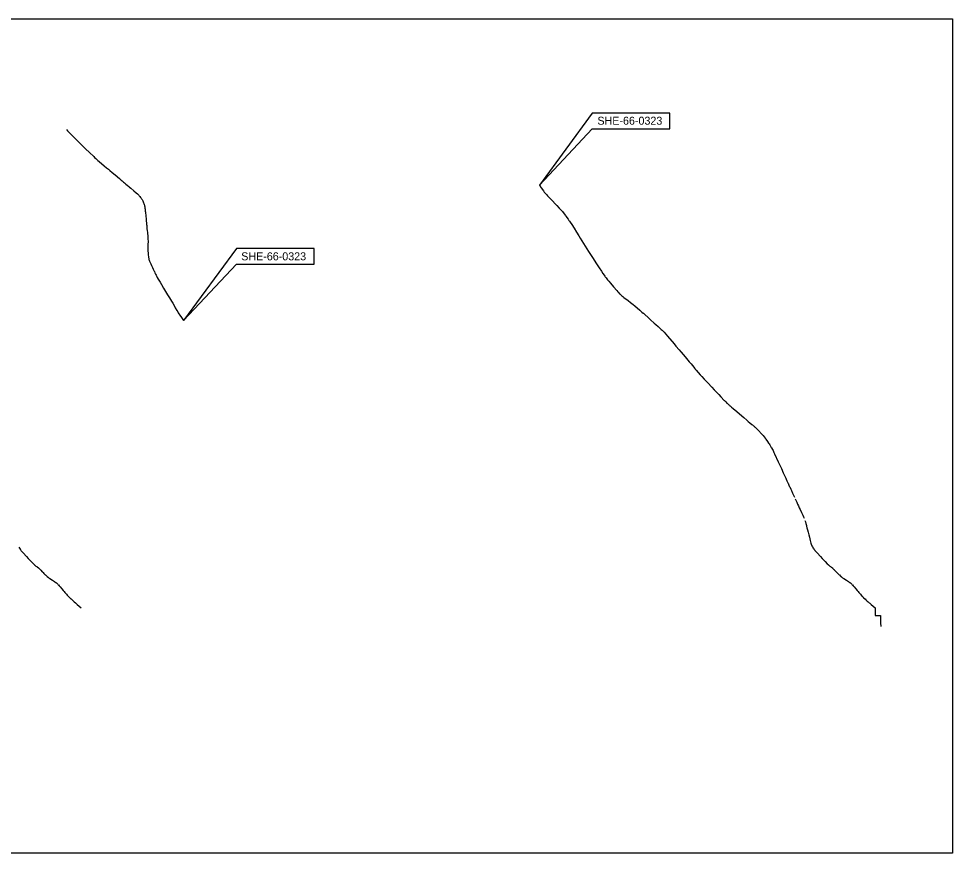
# Model space of a CAD drawing. Extents: x -87 to 2145, y -2128 to 440.
# Drawn here: x 1111.6 to 1438.1, y 54.8 to 346.4 of the extents above; entities that cross this region are included whole.
import ezdxf

# ---------------------------------------------------------------- set-up
doc = ezdxf.new("R2010")
doc.units = 0
doc.layers.add('SC_Scratch1', color=7, linetype='Continuous')

msp = doc.modelspace()

# ---------------------------------------------------------------- linework, layer by layer
at = {"layer": 'SC_Scratch1'}
for p, q in [((1293.71, 288.27), (1293.81, 288.12)), ((1411.14, 140.55), (1411.14, 140.15)), ((1411.14, 140.15), (1411.14, 139.67))]:
    msp.add_line(p, q, dxfattribs=at)
for points in [[(841.56, 346.44), (1438.14, 346.44), (1438.14, 54.76), (841.56, 54.76)], [(1293.71, 288.27), (1312.21, 307.99), (1339.34, 307.99), (1339.34, 313.44), (1312.21, 313.44)], [(1169.32, 240.93), (1187.83, 260.65), (1214.96, 260.65), (1214.96, 266.1), (1187.83, 266.1)]]:
    msp.add_lwpolyline(points, close=True, dxfattribs=at)
for points in [[(1128.33, 307.66), (1128.69, 307.29), (1129.18, 306.78), (1130.22, 305.71), (1130.91, 305), (1131.46, 304.45), (1132.03, 303.88), (1132.45, 303.46), (1132.98, 302.95), (1133.74, 302.22), (1134.28, 301.7), (1135.01, 300.99), (1136.45, 299.62), (1137.89, 298.23), (1138.2, 297.94), (1138.58, 297.58), (1138.96, 297.24), (1139.34, 296.9), (1139.81, 296.49), (1141.51, 295.05), (1142.36, 294.34), (1143, 293.81), (1143.55, 293.34), (1144.34, 292.67), (1145.35, 291.82), (1146.87, 290.54), (1147.47, 290.05), (1147.83, 289.74), (1148.3, 289.34), (1148.6, 289.08), (1149.12, 288.65), (1149.62, 288.22), (1150.12, 287.8), (1150.41, 287.54), (1150.83, 287.19), (1151.89, 286.31), (1152.75, 285.57), (1153.13, 285.24), (1153.17, 285.2), (1153.37, 285), (1153.6, 284.77), (1153.81, 284.54), (1154.03, 284.27), (1154.24, 284), (1154.44, 283.72), (1154.6, 283.49), (1154.76, 283.22), (1154.89, 282.98), (1155.02, 282.73), (1155.16, 282.42), (1155.29, 282.1), (1155.4, 281.83), (1155.5, 281.53), (1155.58, 281.25), (1155.64, 281), (1155.7, 280.71), (1155.78, 280.22), (1155.83, 279.87), (1155.87, 279.53), (1155.92, 279.02), (1155.93, 278.89), (1155.97, 278.56), (1156.05, 277.68), (1156.09, 277.28), (1156.16, 276.57), (1156.25, 275.59), (1156.29, 275.27), (1156.37, 274.57), (1156.37, 274.54), (1156.4, 274.19), (1156.46, 273.52), (1156.5, 273.05), (1156.57, 272.39), (1156.63, 271.74), (1156.67, 271.32), (1156.75, 270.57), (1156.8, 270.04), (1156.81, 269.88), (1156.84, 269.54), (1156.85, 269.24), (1156.86, 268.8), (1156.86, 268.34), (1156.84, 267.79), (1156.79, 266.26), (1156.78, 265.79), (1156.78, 265.52), (1156.8, 265.21), (1156.86, 264.65), (1156.92, 264.05), (1156.95, 263.81), (1157, 263.3), (1157.04, 262.97), (1157.09, 262.7), (1157.15, 262.42), (1157.2, 262.23), (1157.27, 262), (1157.37, 261.72), (1157.47, 261.48), (1157.59, 261.21), (1157.8, 260.76), (1158.06, 260.22), (1158.17, 259.99), (1158.39, 259.52), (1158.43, 259.44), (1158.69, 258.89), (1158.77, 258.72), (1159.03, 258.18), (1159.07, 258.09), (1159.27, 257.65), (1159.5, 257.15), (1159.66, 256.82), (1159.79, 256.56), (1159.94, 256.27), (1160.08, 256.02), (1160.42, 255.43), (1160.62, 255.11), (1161.07, 254.35), (1161.56, 253.53), (1162.3, 252.29), (1163, 251.13), (1163.72, 249.95), (1164.4, 248.85), (1164.74, 248.29), (1165.09, 247.71), (1165.52, 246.98), (1166.11, 245.93), (1166.41, 245.41), (1166.94, 244.47), (1167.25, 243.94), (1167.44, 243.63), (1167.65, 243.3), (1168.01, 242.77), (1168.54, 242.04), (1169.32, 240.93)], [(1293.81, 288.12), (1293.83, 288.09), (1294.38, 287.32), (1295.15, 286.25), (1295.44, 285.86), (1295.7, 285.52), (1295.97, 285.2), (1296.19, 284.94), (1296.53, 284.58), (1297.48, 283.58), (1298.28, 282.74), (1299.29, 281.69), (1299.81, 281.14), (1300.67, 280.24), (1301.2, 279.66), (1301.57, 279.24), (1301.76, 279.02), (1302.01, 278.71), (1302.81, 277.63), (1302.95, 277.45), (1303.75, 276.39), (1304.07, 275.95), (1304.27, 275.67), (1304.46, 275.38), (1305.05, 274.46), (1305.85, 273.18), (1306.7, 271.83), (1307.47, 270.61), (1308.01, 269.73), (1309.19, 267.86), (1310.9, 265.13), (1311.38, 264.4), (1312.31, 262.99), (1313.75, 260.78), (1314.19, 260.11), (1314.66, 259.4), (1315.41, 258.26), (1315.95, 257.44), (1316.39, 256.8), (1316.61, 256.49), (1316.78, 256.25), (1317.1, 255.82), (1317.55, 255.23), (1317.97, 254.71), (1318.55, 254), (1319.62, 252.75), (1320.78, 251.41), (1321.2, 250.93), (1321.27, 250.85), (1321.52, 250.58), (1321.78, 250.3), (1321.98, 250.11), (1322.2, 249.91), (1322.53, 249.63), (1322.92, 249.31), (1323.3, 249.02), (1324.76, 247.9), (1325.61, 247.24), (1326.47, 246.55), (1327.08, 246.05), (1328.87, 244.52), (1329.59, 243.91), (1330.06, 243.51), (1330.09, 243.48)], [(1330.09, 243.48), (1330.48, 243.14), (1331.89, 241.85), (1332.63, 241.17), (1333.86, 240.05), (1334.45, 239.51), (1335.25, 238.81), (1335.89, 238.26), (1336.37, 237.84), (1336.62, 237.61), (1336.81, 237.43), (1337.05, 237.18), (1337.34, 236.87), (1337.9, 236.22), (1338.55, 235.47), (1340.86, 232.78), (1341.5, 232.03), (1342.61, 230.74), (1343.24, 230), (1343.34, 229.88), (1344.04, 229.03), (1344.68, 228.26), (1346.12, 226.54), (1346.77, 225.77), (1347.75, 224.6), (1348.01, 224.29), (1348.2, 224.07), (1348.26, 223.99)], [(1348.26, 223.99), (1348.55, 223.66), (1349.31, 222.79), (1350.01, 222), (1350.59, 221.35), (1351.36, 220.48), (1352.6, 219.15), (1354, 217.67), (1354.89, 216.73), (1355.85, 215.72), (1356.48, 215.05), (1357.22, 214.27), (1358.39, 213.02), (1358.45, 212.96)], [(1358.45, 212.96), (1358.9, 212.5), (1359.29, 212.12), (1359.52, 211.91), (1359.73, 211.71), (1359.94, 211.52), (1360.18, 211.32), (1360.37, 211.15), (1360.59, 210.97), (1360.93, 210.68), (1361.53, 210.18), (1362.79, 209.11), (1364.52, 207.64), (1365.18, 207.07), (1366.22, 206.19), (1366.79, 205.71), (1367.33, 205.25), (1368.03, 204.66), (1368.2, 204.51), (1368.38, 204.36), (1368.58, 204.19), (1368.79, 204), (1368.98, 203.84), (1369.14, 203.69), (1369.28, 203.57), (1369.4, 203.45), (1369.53, 203.33), (1369.66, 203.21), (1369.81, 203.07), (1369.99, 202.9), (1370.05, 202.84)], [(1370.05, 202.84), (1370.16, 202.72), (1370.31, 202.57), (1370.5, 202.38), (1370.63, 202.24), (1370.79, 202.08), (1370.98, 201.87), (1371.33, 201.5), (1371.7, 201.05), (1371.95, 200.76), (1372.35, 200.27), (1372.67, 199.85), (1372.89, 199.57)], [(1372.89, 199.57), (1372.94, 199.5), (1373.49, 198.72), (1373.9, 198.13), (1373.92, 198.1), (1374.06, 197.87), (1374.1, 197.81)], [(1374.1, 197.81), (1374.32, 197.47), (1374.56, 197.08), (1374.82, 196.62), (1374.89, 196.51), (1375.24, 195.86), (1375.44, 195.49), (1375.75, 194.86), (1375.96, 194.42), (1377.27, 191.55), (1378.34, 189.2), (1379.03, 187.69), (1379.21, 187.31), (1379.44, 186.82)], [(1379.44, 186.82), (1379.79, 186.05), (1379.86, 185.91), (1380.02, 185.55), (1380.31, 184.93), (1380.65, 184.18), (1380.69, 184.09), (1380.85, 183.74), (1381.13, 183.12), (1381.29, 182.79), (1381.63, 182.05), (1381.86, 181.54), (1382.26, 180.67), (1382.47, 180.21), (1382.89, 179.28)], [(1383.19, 178.64), (1383.73, 177.46), (1384.05, 176.78), (1384.32, 176.17), (1384.62, 175.55), (1384.9, 174.92), (1385.37, 173.89), (1385.81, 172.93), (1386.05, 172.39), (1386.16, 172.14), (1386.27, 171.9)], [(1386.58, 171.11), (1386.75, 170.55), (1386.9, 170.07)], [(1386.9, 170.07), (1386.91, 170.02), (1387.01, 169.64), (1387.1, 169.3), (1387.17, 169.04), (1387.3, 168.48), (1387.49, 167.79), (1387.71, 166.94), (1387.93, 166.06), (1388.14, 165.22), (1388.43, 164.08), (1388.55, 163.6)], [(1388.55, 163.6), (1388.66, 163.16), (1388.68, 163.08), (1388.7, 163.01), (1388.73, 162.91), (1388.74, 162.86), (1388.77, 162.8), (1388.79, 162.73), (1388.82, 162.65), (1388.85, 162.57), (1388.88, 162.52), (1388.9, 162.46), (1388.93, 162.41), (1388.96, 162.35), (1389, 162.29), (1389.03, 162.23), (1389.24, 161.87)], [(1111.65, 161.78), (1111.86, 161.45), (1111.92, 161.36)], [(1111.65, 161.78), (1111.86, 161.45), (1111.92, 161.36)], [(1111.92, 161.36), (1112.12, 161.05), (1112.19, 160.93), (1112.22, 160.88), (1112.25, 160.84), (1112.27, 160.81), (1112.3, 160.78), (1112.33, 160.74), (1112.36, 160.71), (1112.54, 160.49), (1112.88, 160.13), (1113.31, 159.66), (1114.29, 158.62), (1114.36, 158.54), (1114.99, 157.84), (1115.65, 157.1), (1115.99, 156.72), (1116.76, 155.93), (1117.02, 155.68), (1117.09, 155.61), (1117.19, 155.52), (1117.28, 155.44), (1117.38, 155.35), (1117.51, 155.25), (1117.68, 155.11), (1117.93, 154.94), (1118.15, 154.79), (1118.27, 154.71), (1118.37, 154.65), (1118.44, 154.6), (1118.49, 154.56), (1118.54, 154.52), (1118.58, 154.49), (1118.75, 154.34), (1118.97, 154.11), (1119.02, 154.06), (1119.1, 153.97), (1119.32, 153.73), (1119.86, 153.17), (1119.92, 153.1), (1120.14, 152.89)], [(1111.92, 161.36), (1112.12, 161.05), (1112.19, 160.93), (1112.22, 160.88), (1112.25, 160.84), (1112.27, 160.81), (1112.3, 160.78), (1112.33, 160.74), (1112.36, 160.71), (1112.54, 160.49), (1112.88, 160.13), (1113.31, 159.66), (1114.29, 158.62), (1114.36, 158.54), (1114.99, 157.84), (1115.65, 157.1), (1115.99, 156.72), (1116.76, 155.93), (1117.02, 155.68), (1117.09, 155.61), (1117.19, 155.52), (1117.28, 155.44), (1117.38, 155.35), (1117.51, 155.25), (1117.68, 155.11), (1117.93, 154.94), (1118.15, 154.79), (1118.27, 154.71), (1118.37, 154.65), (1118.44, 154.6), (1118.49, 154.56), (1118.54, 154.52), (1118.58, 154.49), (1118.75, 154.34), (1118.97, 154.11), (1119.02, 154.06), (1119.1, 153.97), (1119.32, 153.73), (1119.86, 153.17), (1119.92, 153.1), (1120.14, 152.89)], [(1389.29, 161.78), (1389.5, 161.45), (1389.56, 161.36)], [(1389.56, 161.36), (1389.76, 161.05), (1389.84, 160.93), (1389.87, 160.88), (1389.89, 160.84), (1389.92, 160.81), (1389.95, 160.78), (1389.98, 160.74), (1390, 160.71), (1390.19, 160.49), (1390.53, 160.13), (1390.96, 159.66), (1391.93, 158.62), (1392, 158.54), (1392.63, 157.84), (1393.29, 157.1), (1393.64, 156.72), (1394.4, 155.93), (1394.66, 155.68), (1394.74, 155.61), (1394.83, 155.52), (1394.92, 155.44), (1395.02, 155.35), (1395.15, 155.25), (1395.32, 155.11), (1395.58, 154.94), (1395.79, 154.79), (1395.92, 154.71), (1396.01, 154.65), (1396.08, 154.6), (1396.14, 154.56), (1396.19, 154.52), (1396.23, 154.49), (1396.39, 154.34), (1396.61, 154.11), (1396.66, 154.06), (1396.74, 153.97), (1396.96, 153.73), (1397.5, 153.17), (1397.56, 153.1), (1397.78, 152.89)], [(1120.14, 152.89), (1120.44, 152.59), (1120.94, 152.13), (1121.02, 152.05), (1121.42, 151.64), (1121.46, 151.61), (1121.49, 151.58), (1121.53, 151.54), (1121.55, 151.52)], [(1120.14, 152.89), (1120.44, 152.59), (1120.94, 152.13), (1121.02, 152.05), (1121.42, 151.64), (1121.46, 151.61), (1121.49, 151.58), (1121.53, 151.54), (1121.55, 151.52)], [(1121.55, 151.52), (1121.57, 151.51), (1121.61, 151.47), (1121.64, 151.44), (1121.68, 151.41), (1121.75, 151.35), (1121.82, 151.3), (1121.9, 151.25), (1122.12, 151.09), (1122.58, 150.78), (1123.48, 150.2), (1124.19, 149.72), (1124.26, 149.68), (1124.59, 149.46), (1124.66, 149.41), (1124.73, 149.36), (1124.79, 149.32), (1124.85, 149.27), (1124.91, 149.23), (1124.97, 149.17), (1125.02, 149.12), (1125.09, 149.05), (1125.23, 148.91), (1125.32, 148.81), (1125.47, 148.64), (1125.52, 148.58)], [(1121.55, 151.52), (1121.57, 151.51), (1121.61, 151.47), (1121.64, 151.44), (1121.68, 151.41), (1121.75, 151.35), (1121.82, 151.3), (1121.9, 151.25), (1122.12, 151.09), (1122.58, 150.78), (1123.48, 150.2), (1124.19, 149.72), (1124.26, 149.68), (1124.59, 149.46), (1124.66, 149.41), (1124.73, 149.36), (1124.79, 149.32), (1124.85, 149.27), (1124.91, 149.23), (1124.97, 149.17), (1125.02, 149.12), (1125.09, 149.05), (1125.23, 148.91), (1125.32, 148.81), (1125.47, 148.64), (1125.52, 148.58)], [(1397.78, 152.89), (1398.08, 152.59), (1398.58, 152.13), (1398.66, 152.05), (1399.07, 151.64), (1399.1, 151.61), (1399.13, 151.58), (1399.17, 151.54), (1399.19, 151.52)], [(1399.19, 151.52), (1399.21, 151.51), (1399.25, 151.47), (1399.28, 151.44), (1399.33, 151.41), (1399.4, 151.35), (1399.46, 151.3), (1399.54, 151.25), (1399.76, 151.09), (1400.22, 150.78), (1401.12, 150.2), (1401.84, 149.72), (1401.9, 149.68), (1402.23, 149.46), (1402.3, 149.41), (1402.37, 149.36), (1402.43, 149.32), (1402.49, 149.27), (1402.55, 149.23), (1402.61, 149.17), (1402.66, 149.12), (1402.73, 149.05), (1402.87, 148.91), (1402.96, 148.81), (1403.11, 148.64), (1403.17, 148.58)], [(1125.52, 148.58), (1125.83, 148.23), (1126.11, 147.9), (1126.72, 147.2), (1127.24, 146.6), (1127.53, 146.27), (1127.81, 145.94), (1128.15, 145.55), (1128.37, 145.3), (1128.6, 145.03), (1129.02, 144.56), (1129.17, 144.4), (1129.3, 144.26), (1129.38, 144.18), (1129.46, 144.1)], [(1125.52, 148.58), (1125.83, 148.23), (1126.11, 147.9), (1126.72, 147.2), (1127.24, 146.6), (1127.53, 146.27), (1127.81, 145.94), (1128.15, 145.55), (1128.37, 145.3), (1128.6, 145.03), (1129.02, 144.56), (1129.17, 144.4), (1129.3, 144.26), (1129.38, 144.18), (1129.46, 144.1)], [(1403.17, 148.58), (1403.47, 148.23), (1403.76, 147.9), (1404.36, 147.2), (1404.89, 146.6), (1405.17, 146.27), (1405.45, 145.94), (1405.79, 145.55), (1406.01, 145.3), (1406.25, 145.03), (1406.66, 144.56), (1406.81, 144.4), (1406.94, 144.26), (1407.02, 144.18), (1407.1, 144.1)], [(1129.46, 144.1), (1129.84, 143.75), (1129.96, 143.65), (1130.3, 143.34), (1130.75, 142.93), (1131.06, 142.64), (1131.46, 142.3), (1131.61, 142.17), (1132.09, 141.77), (1133.49, 140.55)], [(1129.46, 144.1), (1129.84, 143.75), (1129.96, 143.65), (1130.3, 143.34), (1130.75, 142.93), (1131.06, 142.64), (1131.46, 142.3), (1131.61, 142.17), (1132.09, 141.77), (1133.49, 140.55)], [(1407.1, 144.1), (1407.49, 143.75), (1407.6, 143.65), (1407.94, 143.34), (1408.39, 142.93), (1408.7, 142.64), (1409.1, 142.3), (1409.25, 142.17), (1409.73, 141.77), (1411.14, 140.55)], [(1411.14, 139.67), (1411.14, 139.15), (1411.14, 137.86)], [(1411.14, 137.86), (1413.06, 137.87), (1413.06, 137.85)], [(1413.06, 137.85), (1413.07, 136.43), (1413.07, 135.96), (1413.07, 135.31), (1413.08, 134.04)]]:
    msp.add_lwpolyline(points, dxfattribs=at)

# ---------------------------------------------------------------- texts
for p in [(1314.02, 309.38), (1189.46, 261.99)]:
    msp.add_text('SHE-66-0323', height=2.8, dxfattribs=at).set_placement(p)

doc.saveas('drawing.dxf')
